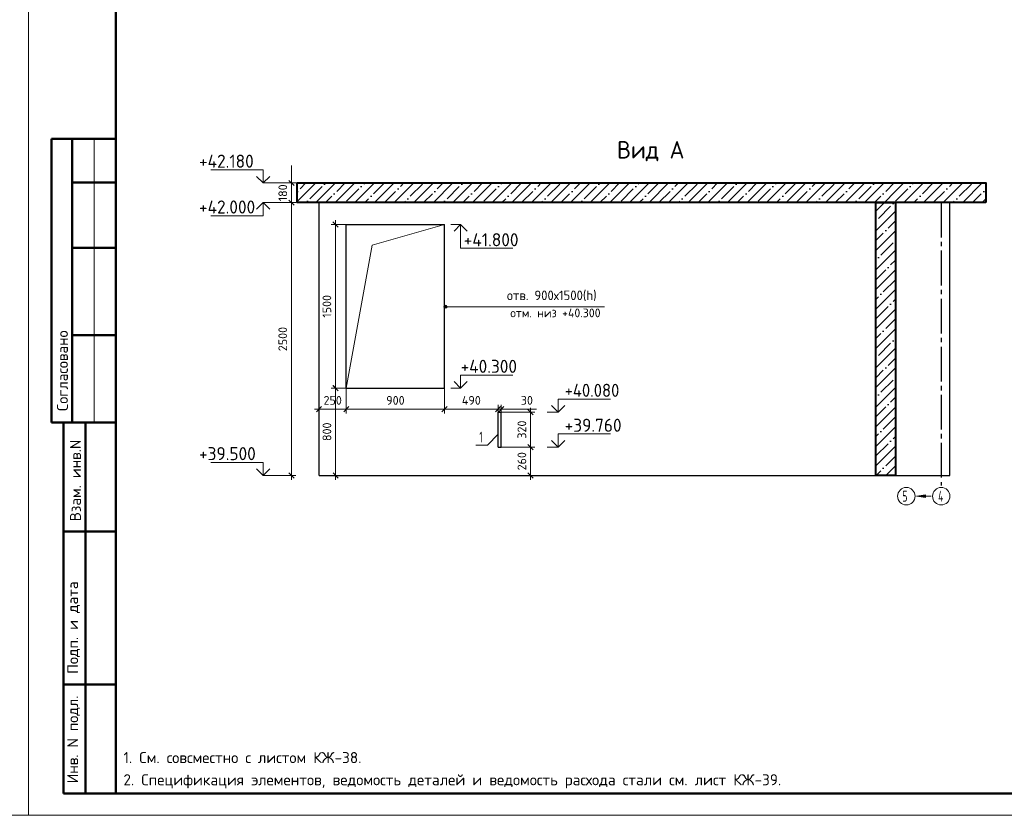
# Model space of a CAD drawing. Header units: millimetres. Extents: x -49773 to 2322955, y -3321 to 58485.
# Tile 564 of 580: x 2217750 to 2240301, y 6225 to 24452. Entities that reach past the tile are written whole.
import ezdxf

# ---------------------------------------------------------------- set-up
doc = ezdxf.new("R2010")
doc.units = ezdxf.units.MM
doc.header["$PDMODE"] = 65
doc.linetypes.add('______5', pattern=[1100, 800, -100, 100, -100])
for name, color, linetype, lineweight in [('Standard', 7, 'Continuous', 25), ('Высотная отметка (окна)', 7, 'Continuous', 13), ('Высотная отметка (отверстия)', 7, 'Continuous', 13), ('Высотная отметки_ общее', 7, 'Continuous', 13), ('Основная', 7, 'Continuous', 40), ('СПДС_РАЗМЕРЫ', 152, 'Continuous', 25), ('Стена_ общее', 7, 'Continuous', 35)]:
    doc.layers.add(name, color=color, linetype=linetype, lineweight=lineweight)
doc.layers.add('Осевая линия_ общее', color=7, linetype='______5', lineweight=13, true_color=0xa0a0a0)
doc.styles.add('ISOCPEUR', font='txt')
doc.dimstyles.new('__________2', dxfattribs={"dimtxt": 250, "dimasz": 200, "dimexe": 0, "dimexo": 0, "dimgap": 100, "dimtad": 1, "dimdec": 0, "dimrnd": 1, "dimzin": 12, "dimdsep": 46, "dimtxsty": 'ISOCPEUR', "dimblk": 'ALL_ML_STRICH', "dimblk1": 'ALL_ML_STRICH', "dimblk2": 'ALL_ML_STRICH', "dimsah": 1, "dimcen": 0, "dimclrd": 7, "dimclre": 7, "dimclrt": 7, "dimadec": 0, "dimazin": 0, "dimtfac": 1, "dimtdec": 0, "dimtmove": 1, "dimatfit": 3, "dimfxl": 0, "dimtzin": 0, "dimlwd": 0, "dimlwe": 13, "dimarcsym": 0})

# ---------------------------------------------------------------- blocks, each defined once
blk = doc.blocks.new('ALL_ML_STRICH')
at = {"color": 0, "linetype": 'ByBlock', "lineweight": -2}
for p, q in [((-1, 0), (0.5, 0)), ((-0.3, -0.3), (0.3, 0.3)), ((0, -0.5), (0, 0.5))]:
    blk.add_line(p, q, dxfattribs=at)
blk = doc.blocks.new('*D1016')
at = {"layer": 'Defpoints', "color": 0}
for p in [(2225231, 16011), (2224987, 14011), (2225231, 14011)]:
    blk.add_point(p, dxfattribs=at)
at = {"layer": 'СПДС_РАЗМЕРЫ', "color": 7, "lineweight": 13}
for p, q in [((2225231, 16011), (2224987, 16011)), ((2225231, 14011), (2224987, 14011))]:
    blk.add_line(p, q, dxfattribs=at)
at = {"layer": 'СПДС_РАЗМЕРЫ', "color": 7, "lineweight": 0}
blk.add_line((2224987, 15811), (2224987, 14211), dxfattribs=at)
at = {"layer": 'СПДС_РАЗМЕРЫ', "color": 7, "lineweight": 0, "xscale": 200, "yscale": 200, "zscale": 200}
for p, rotation in [((2224987, 16011), 90), ((2224987, 14011), 270)]:
    blk.add_blockref('ALL_ML_STRICH', p, dxfattribs=dict(at, rotation=rotation))
at = {"layer": 'СПДС_РАЗМЕРЫ', "color": 7, "insert": (2224787, 15011), "char_height": 200, "attachment_point": 5, "rotation": 90, "style": 'ISOCPEUR'}
blk.add_mtext('800', dxfattribs=at)
blk = doc.blocks.new('*D1017')
at = {"layer": 'Defpoints', "color": 0}
for p in [(2224986, 19761), (2225231, 19761), (2225231, 16011)]:
    blk.add_point(p, dxfattribs=at)
at = {"layer": 'СПДС_РАЗМЕРЫ', "color": 7, "lineweight": 13}
for p, q in [((2225231, 19761), (2224986, 19761)), ((2225231, 16011), (2224986, 16011))]:
    blk.add_line(p, q, dxfattribs=at)
at = {"layer": 'СПДС_РАЗМЕРЫ', "color": 7, "lineweight": 0}
blk.add_line((2224986, 16211), (2224986, 19561), dxfattribs=at)
at = {"layer": 'СПДС_РАЗМЕРЫ', "color": 7, "lineweight": 0, "xscale": 200, "yscale": 200, "zscale": 200}
for p, rotation in [((2224986, 19761), 90), ((2224986, 16011), 270)]:
    blk.add_blockref('ALL_ML_STRICH', p, dxfattribs=dict(at, rotation=rotation))
at = {"layer": 'СПДС_РАЗМЕРЫ', "color": 7, "insert": (2224786, 17886), "char_height": 200, "attachment_point": 5, "rotation": 90, "style": 'ISOCPEUR'}
blk.add_mtext('1500', dxfattribs=at)
blk = doc.blocks.new('*D1018')
at = {"layer": 'Defpoints', "color": 0}
for p in [(2228781, 14661), (2228781, 14011), (2229452, 14011)]:
    blk.add_point(p, dxfattribs=at)
at = {"layer": 'СПДС_РАЗМЕРЫ', "color": 7, "lineweight": 13}
for p, q in [((2228781, 14661), (2229452, 14661)), ((2228781, 14011), (2229452, 14011))]:
    blk.add_line(p, q, dxfattribs=at)
at = {"layer": 'СПДС_РАЗМЕРЫ', "color": 7, "lineweight": 0}
blk.add_line((2229452, 14461), (2229452, 14211), dxfattribs=at)
at = {"layer": 'СПДС_РАЗМЕРЫ', "color": 7, "lineweight": 0, "xscale": 200, "yscale": 200, "zscale": 200}
for p, rotation in [((2229452, 14661), 90), ((2229452, 14011), 270)]:
    blk.add_blockref('ALL_ML_STRICH', p, dxfattribs=dict(at, rotation=rotation))
at = {"layer": 'СПДС_РАЗМЕРЫ', "color": 7, "insert": (2229252, 14336), "char_height": 200, "attachment_point": 5, "rotation": 90, "style": 'ISOCPEUR'}
blk.add_mtext('260', dxfattribs=at)
blk = doc.blocks.new('*D1019')
at = {"layer": 'Defpoints', "color": 0}
for p in [(2228781, 15461), (2229452, 15461), (2228781, 14661)]:
    blk.add_point(p, dxfattribs=at)
at = {"layer": 'СПДС_РАЗМЕРЫ', "color": 7, "lineweight": 13}
for p, q in [((2228781, 15461), (2229452, 15461)), ((2228781, 14661), (2229452, 14661))]:
    blk.add_line(p, q, dxfattribs=at)
at = {"layer": 'СПДС_РАЗМЕРЫ', "color": 7, "lineweight": 0}
blk.add_line((2229452, 14861), (2229452, 15261), dxfattribs=at)
at = {"layer": 'СПДС_РАЗМЕРЫ', "color": 7, "lineweight": 0, "xscale": 200, "yscale": 200, "zscale": 200}
for p, rotation in [((2229452, 15461), 90), ((2229452, 14661), 270)]:
    blk.add_blockref('ALL_ML_STRICH', p, dxfattribs=dict(at, rotation=rotation))
at = {"layer": 'СПДС_РАЗМЕРЫ', "color": 7, "insert": (2229252, 15061), "char_height": 200, "attachment_point": 5, "rotation": 90, "style": 'ISOCPEUR'}
blk.add_mtext('320', dxfattribs=at)
blk = doc.blocks.new('*D1020')
at = {"layer": 'Defpoints', "color": 0}
for p in [(2225231, 16061), (2227481, 16061), (2227481, 15531)]:
    blk.add_point(p, dxfattribs=at)
at = {"layer": 'СПДС_РАЗМЕРЫ', "color": 7, "lineweight": 13}
for p, q in [((2225231, 16061), (2225231, 15531)), ((2227481, 16061), (2227481, 15531))]:
    blk.add_line(p, q, dxfattribs=at)
at = {"layer": 'СПДС_РАЗМЕРЫ', "color": 7, "lineweight": 0}
blk.add_line((2225431, 15531), (2227281, 15531), dxfattribs=at)
at = {"layer": 'СПДС_РАЗМЕРЫ', "color": 7, "lineweight": 0, "xscale": 200, "yscale": 200, "zscale": 200, "rotation": 180}
blk.add_blockref('ALL_ML_STRICH', (2225231, 15531), dxfattribs=at)
at = {"layer": 'СПДС_РАЗМЕРЫ', "color": 7, "lineweight": 0, "xscale": 200, "yscale": 200, "zscale": 200}
blk.add_blockref('ALL_ML_STRICH', (2227481, 15531), dxfattribs=at)
at = {"layer": 'СПДС_РАЗМЕРЫ', "color": 7, "insert": (2226356, 15731), "char_height": 200, "attachment_point": 5, "style": 'ISOCPEUR'}
blk.add_mtext('900', dxfattribs=at)
blk = doc.blocks.new('*D1021')
at = {"layer": 'Defpoints', "color": 0}
for p in [(2224606, 16061), (2225231, 16061), (2224606, 15531)]:
    blk.add_point(p, dxfattribs=at)
at = {"layer": 'СПДС_РАЗМЕРЫ', "color": 7, "lineweight": 13}
for p, q in [((2224606, 16061), (2224606, 15531)), ((2225231, 16061), (2225231, 15531))]:
    blk.add_line(p, q, dxfattribs=at)
at = {"layer": 'СПДС_РАЗМЕРЫ', "color": 7, "lineweight": 0}
blk.add_line((2225031, 15531), (2224806, 15531), dxfattribs=at)
at = {"layer": 'СПДС_РАЗМЕРЫ', "color": 7, "lineweight": 0, "xscale": 200, "yscale": 200, "zscale": 200, "rotation": 180}
blk.add_blockref('ALL_ML_STRICH', (2224606, 15531), dxfattribs=at)
at = {"layer": 'СПДС_РАЗМЕРЫ', "color": 7, "lineweight": 0, "xscale": 200, "yscale": 200, "zscale": 200}
blk.add_blockref('ALL_ML_STRICH', (2225231, 15531), dxfattribs=at)
at = {"layer": 'СПДС_РАЗМЕРЫ', "color": 7, "insert": (2224919, 15731), "char_height": 200, "attachment_point": 5, "style": 'ISOCPEUR'}
blk.add_mtext('250', dxfattribs=at)
blk = doc.blocks.new('*D1022')
at = {"layer": 'Defpoints', "color": 0}
for p in [(2228706, 15461), (2228781, 15531), (2228781, 15461)]:
    blk.add_point(p, dxfattribs=at)
at = {"layer": 'СПДС_РАЗМЕРЫ', "color": 7, "lineweight": 0}
for p, q in [((2228506, 15531), (2228306, 15531)), ((2228706, 15531), (2228781, 15531)), ((2228781, 15531), (2229586, 15531)), ((2228981, 15531), (2229181, 15531))]:
    blk.add_line(p, q, dxfattribs=at)
at = {"layer": 'СПДС_РАЗМЕРЫ', "color": 7, "lineweight": 13}
for p, q in [((2228706, 15461), (2228706, 15531)), ((2228781, 15461), (2228781, 15531))]:
    blk.add_line(p, q, dxfattribs=at)
at = {"layer": 'СПДС_РАЗМЕРЫ', "color": 7, "lineweight": 0, "xscale": 200, "yscale": 200, "zscale": 200}
blk.add_blockref('ALL_ML_STRICH', (2228706, 15531), dxfattribs=at)
at = {"layer": 'СПДС_РАЗМЕРЫ', "color": 7, "lineweight": 0, "xscale": 200, "yscale": 200, "zscale": 200, "rotation": 180}
blk.add_blockref('ALL_ML_STRICH', (2228781, 15531), dxfattribs=at)
at = {"layer": 'СПДС_РАЗМЕРЫ', "color": 7, "insert": (2229366, 15731), "char_height": 200, "attachment_point": 5, "style": 'ISOCPEUR'}
blk.add_mtext('30', dxfattribs=at)
blk = doc.blocks.new('*D1023')
at = {"layer": 'Defpoints', "color": 0}
for p in [(2227481, 16061), (2227481, 15531), (2228706, 15461)]:
    blk.add_point(p, dxfattribs=at)
at = {"layer": 'СПДС_РАЗМЕРЫ', "color": 7, "lineweight": 13}
for p, q in [((2227481, 16061), (2227481, 15531)), ((2228706, 15461), (2228706, 15531))]:
    blk.add_line(p, q, dxfattribs=at)
at = {"layer": 'СПДС_РАЗМЕРЫ', "color": 7, "lineweight": 0}
blk.add_line((2228506, 15531), (2227681, 15531), dxfattribs=at)
at = {"layer": 'СПДС_РАЗМЕРЫ', "color": 7, "lineweight": 0, "xscale": 200, "yscale": 200, "zscale": 200, "rotation": 180}
blk.add_blockref('ALL_ML_STRICH', (2227481, 15531), dxfattribs=at)
at = {"layer": 'СПДС_РАЗМЕРЫ', "color": 7, "lineweight": 0, "xscale": 200, "yscale": 200, "zscale": 200}
blk.add_blockref('ALL_ML_STRICH', (2228706, 15531), dxfattribs=at)
at = {"layer": 'СПДС_РАЗМЕРЫ', "color": 7, "insert": (2228094, 15731), "char_height": 200, "attachment_point": 5, "style": 'ISOCPEUR'}
blk.add_mtext('490', dxfattribs=at)
blk = doc.blocks.new('*D1024')
at = {"layer": 'Defpoints', "color": 0}
for p in [(2223548, 20261), (2223548, 14011), (2223976, 14011)]:
    blk.add_point(p, dxfattribs=at)
at = {"layer": 'СПДС_РАЗМЕРЫ', "color": 7, "lineweight": 13}
for p, q in [((2223548, 20261), (2223976, 20261)), ((2223548, 14011), (2223976, 14011))]:
    blk.add_line(p, q, dxfattribs=at)
at = {"layer": 'СПДС_РАЗМЕРЫ', "color": 7, "lineweight": 0}
blk.add_line((2223976, 20061), (2223976, 14211), dxfattribs=at)
at = {"layer": 'СПДС_РАЗМЕРЫ', "color": 7, "lineweight": 0, "xscale": 200, "yscale": 200, "zscale": 200}
for p, rotation in [((2223976, 20261), 90), ((2223976, 14011), 270)]:
    blk.add_blockref('ALL_ML_STRICH', p, dxfattribs=dict(at, rotation=rotation))
at = {"layer": 'СПДС_РАЗМЕРЫ', "color": 7, "insert": (2223776, 17136), "char_height": 200, "attachment_point": 5, "rotation": 90, "style": 'ISOCPEUR'}
blk.add_mtext('2500', dxfattribs=at)
blk = doc.blocks.new('*D1025')
at = {"layer": 'Defpoints', "color": 0}
for p in [(2223548, 20711), (2223548, 20261), (2223976, 20261)]:
    blk.add_point(p, dxfattribs=at)
at = {"layer": 'СПДС_РАЗМЕРЫ', "color": 7, "lineweight": 0}
for p, q in [((2223976, 20911), (2223976, 21111)), ((2223976, 20711), (2223976, 20261)), ((2223976, 20061), (2223976, 19861))]:
    blk.add_line(p, q, dxfattribs=at)
at = {"layer": 'СПДС_РАЗМЕРЫ', "color": 7, "lineweight": 13}
for p, q in [((2223548, 20711), (2223976, 20711)), ((2223548, 20261), (2223976, 20261))]:
    blk.add_line(p, q, dxfattribs=at)
at = {"layer": 'СПДС_РАЗМЕРЫ', "color": 7, "lineweight": 0, "xscale": 200, "yscale": 200, "zscale": 200}
for p, rotation in [((2223976, 20711), 270), ((2223976, 20261), 90)]:
    blk.add_blockref('ALL_ML_STRICH', p, dxfattribs=dict(at, rotation=rotation))
at = {"layer": 'СПДС_РАЗМЕРЫ', "color": 7, "insert": (2223776, 20486), "char_height": 200, "attachment_point": 5, "rotation": 90, "style": 'ISOCPEUR'}
blk.add_mtext('180', dxfattribs=at)

msp = doc.modelspace()

# ---------------------------------------------------------------- hatches: boundary and pattern name
h = msp.add_hatch()
h.set_pattern_fill('ANSI35', color=254, scale=50)
h.set_pattern_definition([(45, (925232.4, 83267.5), (-224.5064, 224.5064), []), (45, (925456.9, 83267.5), (-224.5064, 224.5064), [396.875, -79.375, 0, -79.375])])
h.paths.add_polyline_path([(2224106.3, 20260.6), (2224106.3, 20710.6), (2239881.3, 20710.6), (2239881.3, 20260.6), (2237806.3, 20260.6), (2237356.3, 20260.6)])
edge = h.paths.add_edge_path()
edge.add_line((2237806.3, 14010.6), (2237356.3, 14010.6))
edge.add_line((2237356.3, 14010.6), (2237356.3, 20260.6))
edge.add_line((2237806.3, 20260.6), (2237356.3, 20260.6))
edge.add_line((2237806.3, 20260.6), (2237806.3, 14010.6))
at = {"layer": 'Высотная отметка (окна)', "linetype": 'Continuous', "lineweight": 13, "transparency": 33554687}
for points in [[(2227467.8, 17858.5), (2227467.8, 17896), (2227462.6, 17877.3)], [(2227467.8, 17896), (2227481.3, 17845), (2227481.3, 17909.5)], [(2227467.8, 17896), (2227467.8, 17858.5), (2227481.3, 17845)], [(2227481.3, 17909.5), (2227500.1, 17839.8), (2227500.1, 17914.8)], [(2227481.3, 17909.5), (2227481.3, 17845), (2227500.1, 17839.8)], [(2227500.1, 17914.8), (2227500.1, 17839.8), (2227518.8, 17845)], [(2227500.1, 17914.8), (2227518.8, 17845), (2227518.8, 17909.5)], [(2227518.8, 17909.5), (2227518.8, 17845), (2227532.3, 17858.5)], [(2227518.8, 17909.5), (2227532.3, 17858.5), (2227532.3, 17896)], [(2227532.3, 17896), (2227532.3, 17858.5), (2227537.6, 17877.3)]]:
    msp.add_hatch(color=7, dxfattribs=at).paths.add_polyline_path(points)
at = {"layer": 'Осевая линия_ общее', "linetype": 'Continuous', "lineweight": 13, "transparency": 33554687}
msp.add_hatch(color=7, dxfattribs=at).paths.add_polyline_path([(2238499.7, 13564.9), (2238289.7, 13534.9), (2238499.7, 13504.9)])

# ---------------------------------------------------------------- linework, layer by layer
for p, q in [((2224606.3, 14010.6), (2224606.3, 20260.6)), ((2239056.3, 14010.6), (2239056.3, 20260.6)), ((2225231.3, 16010.6), (2225231.3, 19760.6)), ((2225231.3, 19760.6), (2227481.3, 19760.6)), ((2227481.3, 16010.6), (2227481.3, 19760.6)), ((2225231.3, 16010.6), (2227481.3, 16010.6)), ((2228706.3, 15460.6), (2228781.3, 15460.6)), ((2228706.3, 14660.6), (2228706.3, 15460.6)), ((2228781.3, 14660.6), (2228781.3, 15460.6)), ((2228706.3, 14660.6), (2228781.3, 14660.6))]:
    msp.add_line(p, q)
at = {"layer": 'Standard', "color": 7, "linetype": 'Continuous', "lineweight": 50, "transparency": 33554687}
for p, q in [((2219954.9, 21724.7), (2218481.8, 21724.7)), ((2218481.8, 21724.7), (2218481.8, 15224.7)), ((2218481.8, 21724.7), (2218481.8, 15224.7)), ((2218954.9, 21724.7), (2218954.9, 15224.7)), ((2219954.9, 20724.7), (2218954.9, 20724.7)), ((2219954.9, 19224.7), (2218954.9, 19224.7)), ((2219954.9, 17224.7), (2218954.9, 17224.7)), ((2218481.8, 15224.7), (2219954.9, 15224.7)), ((2218754.9, 6724.7), (2218754.9, 15224.7)), ((2218754.9, 6724.7), (2218754.9, 15224.7)), ((2219254.9, 6724.7), (2219254.9, 15224.7)), ((2218754.9, 12724.7), (2219954.9, 12724.7)), ((2218754.9, 9224.7), (2219954.9, 9224.7)), ((2219954.9, 6724.7), (2218754.9, 6724.7))]:
    msp.add_line(p, q, dxfattribs=at)
at = {"layer": 'Standard', "color": 7, "linetype": 'Continuous', "lineweight": 13, "transparency": 33554687}
msp.add_line((2219454.9, 21724.7), (2219454.9, 15224.7), dxfattribs=at)
for points in [[(2158554.9, 6224.7), (2217954.9, 6224.7), (2217954.9, 48224.7), (2158554.9, 48224.7), (2158554.9, 6224.7)], [(2217954.9, 6224.7), (2259954.9, 6224.7), (2259954.9, 35924.7), (2217954.9, 35924.7), (2217954.9, 6224.7)]]:
    msp.add_lwpolyline(points, close=True, dxfattribs=at)
at = {"layer": 'Standard', "color": 7, "linetype": 'Continuous', "lineweight": 50, "transparency": 33554687}
msp.add_lwpolyline([(2219954.9, 35424.7), (2259454.9, 35424.7), (2259454.9, 6724.7), (2219954.9, 6724.7), (2219954.9, 35424.7)], close=True, dxfattribs=at)
at = {"layer": 'Высотная отметка (окна)', "color": 7, "linetype": 'Continuous', "lineweight": 13, "transparency": 33554687}
for p, q in [((2227462.6, 17877.3), (2227462.6, 17877.3)), ((2227500.1, 17914.8), (2227500.1, 17914.8)), ((2227500.1, 17877.3), (2231146.8, 17877.3)), ((2227500.1, 17839.8), (2227500.1, 17839.8)), ((2227537.6, 17877.3), (2227537.6, 17877.3))]:
    msp.add_line(p, q, dxfattribs=at)
msp.add_circle((2227500.1, 17877.3), 37.5, dxfattribs=at)
at = {"layer": 'Высотная отметка (отверстия)', "color": 7, "linetype": 'Continuous', "lineweight": 13, "transparency": 33554687}
msp.add_lwpolyline([(2228706.3, 14954.2), (2228465.9, 14704.1), (2228195.9, 14704.1)], dxfattribs=at)
at = {"layer": 'Высотная отметки_ общее', "color": 7, "linetype": 'Continuous', "lineweight": 13, "transparency": 33554687}
for p, q in [((2223327.5, 21010.6), (2222127.5, 21010.6)), ((2223327.5, 20710.6), (2223327.5, 21010.6)), ((2223327.5, 20710.6), (2223177.5, 20860.6)), ((2223327.5, 20710.6), (2223477.5, 20860.6)), ((2223327.5, 20710.6), (2223327.5, 20710.6)), ((2223327.5, 20710.6), (2223327.5, 20710.6)), ((2223327.5, 20710.6), (2223548, 20710.6)), ((2223327.5, 20710.6), (2223327.5, 20710.6)), ((2223327.5, 20710.6), (2223327.5, 20710.6)), ((2223327.5, 20260.6), (2223177.5, 20110.6)), ((2223327.5, 20260.6), (2223477.5, 20110.6)), ((2223327.5, 20260.6), (2223327.5, 19960.6)), ((2223327.5, 20260.6), (2223327.5, 20260.6)), ((2223327.5, 20260.6), (2223327.5, 20260.6)), ((2223327.5, 20260.6), (2223548, 20260.6)), ((2223327.5, 20260.6), (2223327.5, 20260.6)), ((2223327.5, 20260.6), (2223327.5, 20260.6)), ((2223327.5, 19960.6), (2222127.5, 19960.6)), ((2227848.3, 19760.6), (2227627.8, 19760.6)), ((2227848.3, 19760.6), (2227698.3, 19610.6)), ((2227848.3, 19760.6), (2227998.3, 19610.6)), ((2227848.3, 19760.6), (2227848.3, 19215.6)), ((2227848.3, 19760.6), (2227848.3, 19760.6)), ((2227848.3, 19760.6), (2227848.3, 19760.6)), ((2227848.3, 19760.6), (2227848.3, 19760.6)), ((2227848.3, 19760.6), (2227848.3, 19760.6)), ((2227848.3, 19215.6), (2229048.3, 19215.6)), ((2227848.3, 16010.6), (2227848.3, 16310.6)), ((2227848.3, 16310.6), (2229048.3, 16310.6)), ((2227848.3, 16010.6), (2227698.3, 16160.6)), ((2227848.3, 16010.6), (2227998.3, 16160.6)), ((2227848.3, 16010.6), (2227627.8, 16010.6)), ((2227848.3, 16010.6), (2227848.3, 16010.6)), ((2227848.3, 16010.6), (2227848.3, 16010.6)), ((2227848.3, 16010.6), (2227848.3, 16010.6)), ((2227848.3, 16010.6), (2227848.3, 16010.6)), ((2230082, 15460.6), (2229932, 15610.6)), ((2230082, 15460.6), (2230082, 15760.6)), ((2230082, 15760.6), (2231282, 15760.6)), ((2230082, 15460.6), (2230232, 15610.6)), ((2230082, 15460.6), (2229832.7, 15460.6)), ((2230082, 15460.6), (2230082, 15460.6)), ((2230082, 15460.6), (2230082, 15460.6)), ((2230082, 15460.6), (2230082, 15460.6)), ((2230082, 15460.6), (2230082, 15460.6)), ((2230082, 14660.6), (2230082, 14960.6)), ((2230082, 14960.6), (2231282, 14960.6)), ((2230082, 14660.6), (2229832.7, 14660.6)), ((2230082, 14660.6), (2229932, 14810.6)), ((2230082, 14660.6), (2230232, 14810.6)), ((2230082, 14660.6), (2230082, 14660.6)), ((2230082, 14660.6), (2230082, 14660.6)), ((2230082, 14660.6), (2230082, 14660.6)), ((2230082, 14660.6), (2230082, 14660.6)), ((2223327.5, 14310.6), (2222127.5, 14310.6)), ((2223327.5, 14010.6), (2223327.5, 14310.6)), ((2223327.5, 14010.6), (2223177.5, 14160.6)), ((2223327.5, 14010.6), (2223477.5, 14160.6)), ((2223327.5, 14010.6), (2223327.5, 14010.6)), ((2223327.5, 14010.6), (2223327.5, 14010.6)), ((2223327.5, 14010.6), (2223548, 14010.6)), ((2223327.5, 14010.6), (2223327.5, 14010.6)), ((2223327.5, 14010.6), (2223327.5, 14010.6))]:
    msp.add_line(p, q, dxfattribs=at)
at = {"layer": 'Осевая линия_ общее', "color": 253, "linetype": '______5', "lineweight": -3, "true_color": 0xa0a0a0, "transparency": 33554687}
msp.add_line((2238856.3, 20260.6), (2238856.3, 13777.2), dxfattribs=at)
at = {"layer": 'Осевая линия_ общее', "color": 7, "linetype": 'Continuous', "lineweight": 13, "transparency": 33554687}
for p, q in [((2238499.7, 13564.9), (2238289.7, 13534.9)), ((2238623, 13534.9), (2238289.7, 13534.9)), ((2238289.7, 13534.9), (2238289.7, 13534.9)), ((2238289.7, 13534.9), (2238289.7, 13534.9)), ((2238289.7, 13534.9), (2238289.7, 13534.9)), ((2238289.7, 13534.9), (2238499.7, 13504.9)), ((2238499.7, 13504.9), (2238499.7, 13564.9)), ((2238499.7, 13534.9), (2238514.7, 13534.9))]:
    msp.add_line(p, q, dxfattribs=at)
msp.add_lwpolyline([(2225231.3, 16010.6), (2225820.6, 19284.6), (2227481.3, 19760.6)], dxfattribs=at)
for centre in [(2238056.3, 13534.9), (2238856.3, 13534.9)]:
    msp.add_circle(centre, 200, dxfattribs=at)
at = {"layer": 'Основная'}
for points in [[(2239881.3, 20260.6), (2224106.3, 20260.6), (2224106.3, 20710.6), (2239881.3, 20710.6)], [(2237356.3, 20260.6), (2237806.3, 20260.6), (2237806.3, 14010.6), (2237356.3, 14010.6)]]:
    msp.add_lwpolyline(points, close=True, dxfattribs=at)
at = {"layer": 'Стена_ общее', "color": 7, "linetype": 'Continuous', "lineweight": 25, "transparency": 33554687}
for p, q in [((2224606.3, 20260.6), (2239056.3, 20260.6)), ((2224606.3, 14010.6), (2239056.3, 14010.6))]:
    msp.add_line(p, q, dxfattribs=at)

# ---------------------------------------------------------------- texts
at = {"layer": 'Standard', "color": 7, "linetype": 'Continuous', "lineweight": 35, "transparency": 33554687, "insert": (2231430.1, 21207.4), "char_height": 400, "width": 1669.081, "attachment_point": 7, "style": 'ISOCPEUR'}
msp.add_mtext('\\W0.95;Вид А', dxfattribs=at)
at = {"layer": 'Standard', "color": 7, "linetype": 'Continuous', "lineweight": 50, "transparency": 33554687, "char_height": 250, "attachment_point": 7, "rotation": 90, "style": 'ISOCPEUR'}
for s, insert, width in [('\\A1;{\\fISOCPEUR|i0|b0;\\H250.000000;\\W1.000000;\\C7;Согласовано}\\P', (2218854.9, 15486.1), 2071.875), ('\\A1;{\\fISOCPEUR|i0|b0;\\H250.000000;\\W1.000000;\\C7;Взам. инв.N}\\P', (2219152.9, 12960.6), 1909.099), ('\\A1;{\\fISOCPEUR|i0|b0;\\H250.000000;\\W1.000000;\\C7;Подп. и дата}\\P', (2219129.3, 9466.8), 2197.059), ('\\A1;{\\fISOCPEUR|i0|b0;\\H250.000000;\\W1.000000;\\C7;Инв. N подл.}\\P', (2219129.3, 6958.7), 2021.795)]:
    msp.add_mtext(s, dxfattribs=dict(at, insert=insert, width=width))
at = {"layer": 'Standard', "color": 7, "linetype": 'Continuous', "lineweight": 25, "transparency": 33554687, "char_height": 250, "attachment_point": 7, "style": 'ISOCPEUR'}
for s, insert, width in [('{\\W0.6500;5}', (2237966.3, 13409.9), 261.763), ('{\\W0.6200;4}', (2238786.3, 13409.9), 217.601)]:
    msp.add_mtext(s, dxfattribs=dict(at, insert=insert, width=width))
at = {"layer": 'Standard', "color": 7, "linetype": 'Continuous', "lineweight": 25, "transparency": 33554687, "insert": (2220126.5, 7673.2), "char_height": 252.9768, "width": 15233.633, "attachment_point": 1, "line_spacing_factor": 1.204819}
msp.add_mtext('\\A1;{\\fISOCPEUR|i0|b0;\\H252.976847;\\W1.000000;\\C7;1. См. совсместно с листом КЖ-38.}\\P{\\fISOCPEUR|i0|b0;\\H252.976847;\\W1.000000;\\C7;2. Спецификация элементов, ведомость деталей и ведомость расхода стали см. лист КЖ-39.}\\P', dxfattribs=at)
at = {"layer": 'Высотная отметка (окна)', "color": 7, "linetype": 'Continuous', "lineweight": 25, "transparency": 33554687, "insert": (2228911.3, 18005), "char_height": 220, "width": 2326.361, "attachment_point": 7, "style": 'ISOCPEUR'}
msp.add_mtext('{\\W0.9600;отв. 900х1500(h)}', dxfattribs=at)
at = {"layer": 'Высотная отметка (окна)', "color": 7, "linetype": 'Continuous', "lineweight": 18, "transparency": 33554687, "insert": (2228988, 17634.3), "char_height": 200, "width": 2206.796, "attachment_point": 7, "style": 'ISOCPEUR'}
msp.add_mtext('{\\W0.9800;отм. низ +40.300}', dxfattribs=at)
at = {"layer": 'Высотная отметка (отверстия)', "color": 7, "linetype": 'Continuous', "lineweight": 25, "transparency": 33554687, "insert": (2228278.4, 14764.1), "char_height": 250, "width": 194.435, "attachment_point": 7, "style": 'ISOCPEUR'}
msp.add_mtext('\\W0.56;1', dxfattribs=at)
at = {"layer": 'Высотная отметки_ общее', "color": 7, "linetype": 'Continuous', "lineweight": 25, "transparency": 33554687, "char_height": 300, "attachment_point": 7, "style": 'ISOCPEUR'}
for s, insert, width in [('{\\W0.9600;+42.180}', (2221857.5, 21060.6), 1492.381), ('{\\W0.9600;+42.000}', (2221857.5, 20010.6), 1492.381), ('{\\W0.9600;+41.800}', (2227921, 19260.7), 1492.381), ('{\\W0.9600;+40.300}', (2227848.7, 16360.6), 1492.381), ('{\\W0.9200;+40.080}', (2230232, 15810.6), 1456.511), ('{\\W0.9600;+39.760}', (2230232, 15010.6), 1492.381), ('{\\W0.9600;+39.500}', (2221857.5, 14360.6), 1492.381)]:
    msp.add_mtext(s, dxfattribs=dict(at, insert=insert, width=width))

# ---------------------------------------------------------------- dimensions: what is measured, and where the dimension line sits
at = {"layer": 'СПДС_РАЗМЕРЫ'}
for base, p1, p2, picture, middle in [((2223976.2, 20260.6), (2223548, 20710.6), (2223548, 20260.6), '*D1025', (2223976.2, 20485.6)), ((2229452.3, 14010.6), (2228781.3, 14660.6), (2228781.3, 14010.6), '*D1018', (2229452.3, 14335.6))]:
    dim = msp.add_linear_dim(base=base, p1=p1, p2=p2, angle=270, dimstyle='__________2', override={"dimtxt": 200, "dimlfac": 0.4}, dxfattribs=at)
    dim.commit()
    dim.dimension.update_dxf_attribs({"geometry": picture, "text_midpoint": middle, "dimtype": 160})
for base, p1, p2, angle, picture, middle in [((2223976.2, 14010.6), (2223548, 20260.6), (2223548, 14010.6), 270, '*D1024', (2223776.2, 17135.6)), ((2224985.9, 19760.6), (2225231.3, 16010.6), (2225231.3, 19760.6), 90, '*D1017', (2224785.9, 17885.6)), ((2224606.3, 15531.4), (2225231.3, 16060.6), (2224606.3, 16060.6), 180, '*D1021', (2224918.8, 15731.4)), ((2224986.6, 14010.6), (2225231.3, 16010.6), (2225231.3, 14010.6), 270, '*D1016', (2224786.6, 15010.6)), ((2227481.3, 15531.4), (2228706.3, 15460.6), (2227481.3, 16060.6), 180, '*D1023', (2228093.8, 15731.4)), ((2229452.3, 15460.6), (2228781.3, 14660.6), (2228781.3, 15460.6), 90, '*D1019', (2229252.3, 15060.6))]:
    dim = msp.add_linear_dim(base=base, p1=p1, p2=p2, angle=angle, dimstyle='__________2', override={"dimtxt": 200, "dimlfac": 0.4}, dxfattribs=at)
    dim.commit()
    dim.dimension.update_dxf_attribs({"geometry": picture, "text_midpoint": middle})
dim = msp.add_linear_dim(base=(2227481.3, 15531.4), p1=(2225231.3, 16060.6), p2=(2227481.3, 16060.6), dimstyle='__________2', override={"dimtxt": 200, "dimlfac": 0.4}, dxfattribs=at)
dim.commit()
dim.dimension.update_dxf_attribs({"geometry": '*D1020', "text_midpoint": (2226356.3, 15731.4)})
dim = msp.add_linear_dim(base=(2228781.3, 15531.4), p1=(2228706.3, 15460.6), p2=(2228781.3, 15460.6), dimstyle='__________2', override={"dimtxt": 200, "dimlfac": 0.4}, dxfattribs=at)
dim.commit()
dim.dimension.update_dxf_attribs({"geometry": '*D1022', "text_midpoint": (2229365.6, 15695.8), "dimtype": 160})

doc.saveas('drawing.dxf')
